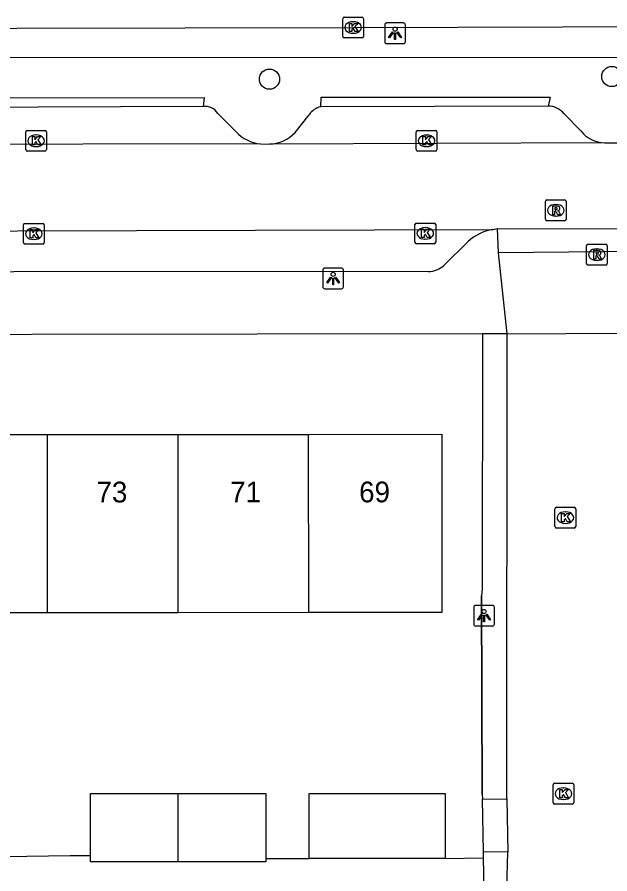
# Model space of a CAD drawing. Extents: x 160732 to 162105, y 387428 to 388479.
# Drawn here: x 161189.64 to 161218.22, y 388299.29 to 388340.61 of the extents above; entities that cross this region are included whole.
import ezdxf

# ---------------------------------------------------------------- set-up
doc = ezdxf.new("R2010")
doc.units = 0
for name, color, linetype in [('IMGEO_Berm_groen', 7, 'Continuous'), ('IMGEO_Boom', 7, 'Continuous'), ('IMGEO_Kolk', 7, 'Continuous'), ('IMGEO_Lichtpunt', 7, 'Continuous'), ('IMGEO_Muur', 7, 'Continuous'), ('IMGEO_Pand', 7, 'Continuous'), ('IMGEO_Pand_nummerreeks', 7, 'Continuous'), ('IMGEO_Parkeervlak_open', 7, 'Continuous'), ('IMGEO_Rijbaan_lokaal_open', 7, 'Continuous'), ('IMGEO_Rijbaan_regionaal_gesloten', 7, 'Continuous'), ('IMGEO_Rioolput', 7, 'Continuous'), ('IMGEO_Voetpad_open', 7, 'Continuous')]:
    doc.layers.add(name, color=color, linetype=linetype)

msp = doc.modelspace()

# ---------------------------------------------------------------- linework, layer by layer
at = {"layer": 'IMGEO_Berm_groen'}
msp.add_lwpolyline([(161164.926, 388337.634), (161165.495, 388337.628), (161167.796, 388338.252), (161171.937, 388338.674), (161271.049, 388338.649)], dxfattribs=at)
at = {"layer": 'IMGEO_Boom'}
for centre in [(161201.81, 388337.617), (161218.319, 388337.745)]:
    msp.add_circle(centre, 0.489, dxfattribs=at)
at = {"layer": 'IMGEO_Kolk'}
for p, q in [((161205.416, 388340.608), (161206.268, 388340.608)), ((161205.341, 388339.682), (161205.341, 388340.534)), ((161205.829, 388340.388), (161205.854, 388340.388)), ((161206.342, 388340.534), (161206.342, 388339.682)), ((161205.852, 388339.828), (161205.827, 388339.828)), ((161206.268, 388339.608), (161205.416, 388339.608)), ((161190.055, 388334.22), (161190.055, 388335.072)), ((161190.13, 388335.146), (161190.982, 388335.146)), ((161190.543, 388334.926), (161190.568, 388334.926)), ((161191.056, 388335.072), (161191.056, 388334.22)), ((161208.886, 388334.218), (161208.886, 388335.07)), ((161208.961, 388335.144), (161209.813, 388335.144)), ((161209.374, 388334.924), (161209.399, 388334.924)), ((161209.887, 388335.07), (161209.887, 388334.218)), ((161190.566, 388334.366), (161190.541, 388334.366)), ((161209.397, 388334.364), (161209.372, 388334.364)), ((161190.982, 388334.146), (161190.13, 388334.146)), ((161209.813, 388334.144), (161208.961, 388334.144)), ((161190.025, 388330.663), (161190.877, 388330.663)), ((161208.898, 388330.679), (161209.75, 388330.679)), ((161189.95, 388329.737), (161189.95, 388330.589)), ((161190.438, 388330.443), (161190.463, 388330.443)), ((161190.951, 388330.589), (161190.951, 388329.737)), ((161208.823, 388329.753), (161208.823, 388330.605)), ((161209.311, 388330.459), (161209.336, 388330.459)), ((161209.824, 388330.605), (161209.824, 388329.753)), ((161190.461, 388329.883), (161190.436, 388329.883)), ((161209.334, 388329.899), (161209.309, 388329.899)), ((161190.877, 388329.663), (161190.025, 388329.663)), ((161209.75, 388329.679), (161208.898, 388329.679)), ((161215.577, 388316.044), (161215.577, 388316.896)), ((161215.652, 388316.97), (161216.504, 388316.97)), ((161216.065, 388316.75), (161216.09, 388316.75)), ((161216.578, 388316.896), (161216.578, 388316.044)), ((161216.088, 388316.19), (161216.063, 388316.19)), ((161216.504, 388315.97), (161215.652, 388315.97)), ((161215.486, 388302.731), (161215.486, 388303.583)), ((161215.561, 388303.657), (161216.413, 388303.657)), ((161215.974, 388303.437), (161215.999, 388303.437)), ((161216.487, 388303.583), (161216.487, 388302.731)), ((161216.413, 388302.657), (161215.561, 388302.657)), ((161215.997, 388302.877), (161215.972, 388302.877))]:
    msp.add_line(p, q, dxfattribs=at)
for points in [[(161205.416, 388340.608), (161206.268, 388340.608)], [(161205.341, 388339.682), (161205.341, 388340.534)], [(161205.662, 388340.308), (161205.785, 388340.308), (161205.785, 388340.157), (161205.915, 388340.308), (161206.079, 388340.308), (161205.933, 388340.157), (161206.086, 388339.908), (161205.934, 388339.908), (161205.849, 388340.072), (161205.785, 388340.005), (161205.785, 388339.908), (161205.662, 388339.908), (161205.662, 388340.308)], [(161206.342, 388340.534), (161206.342, 388339.682)], [(161206.268, 388339.608), (161205.416, 388339.608)], [(161190.055, 388334.22), (161190.055, 388335.072)], [(161190.13, 388335.146), (161190.982, 388335.146)], [(161190.376, 388334.846), (161190.499, 388334.846), (161190.499, 388334.695), (161190.629, 388334.846), (161190.793, 388334.846), (161190.647, 388334.695), (161190.8, 388334.446), (161190.648, 388334.446), (161190.563, 388334.61), (161190.499, 388334.543), (161190.499, 388334.446), (161190.376, 388334.446), (161190.376, 388334.846)], [(161191.056, 388335.072), (161191.056, 388334.22)], [(161208.886, 388334.218), (161208.886, 388335.07)], [(161208.961, 388335.144), (161209.813, 388335.144)], [(161209.207, 388334.844), (161209.33, 388334.844), (161209.33, 388334.693), (161209.46, 388334.844), (161209.624, 388334.844), (161209.478, 388334.693), (161209.631, 388334.444), (161209.479, 388334.444), (161209.394, 388334.608), (161209.33, 388334.541), (161209.33, 388334.444), (161209.207, 388334.444), (161209.207, 388334.844)], [(161209.887, 388335.07), (161209.887, 388334.218)], [(161190.982, 388334.146), (161190.13, 388334.146)], [(161209.813, 388334.144), (161208.961, 388334.144)], [(161190.025, 388330.663), (161190.877, 388330.663)], [(161208.898, 388330.679), (161209.75, 388330.679)], [(161189.95, 388329.737), (161189.95, 388330.589)], [(161190.271, 388330.363), (161190.394, 388330.363), (161190.394, 388330.212), (161190.524, 388330.363), (161190.688, 388330.363), (161190.542, 388330.212), (161190.695, 388329.963), (161190.543, 388329.963), (161190.458, 388330.127), (161190.394, 388330.06), (161190.394, 388329.963), (161190.271, 388329.963), (161190.271, 388330.363)], [(161190.951, 388330.589), (161190.951, 388329.737)], [(161208.823, 388329.753), (161208.823, 388330.605)], [(161209.144, 388330.379), (161209.267, 388330.379), (161209.267, 388330.228), (161209.397, 388330.379), (161209.561, 388330.379), (161209.415, 388330.228), (161209.568, 388329.979), (161209.416, 388329.979), (161209.331, 388330.143), (161209.267, 388330.076), (161209.267, 388329.979), (161209.144, 388329.979), (161209.144, 388330.379)], [(161209.824, 388330.605), (161209.824, 388329.753)], [(161190.877, 388329.663), (161190.025, 388329.663)], [(161209.75, 388329.679), (161208.898, 388329.679)], [(161215.577, 388316.044), (161215.577, 388316.896)], [(161215.652, 388316.97), (161216.504, 388316.97)], [(161215.898, 388316.67), (161216.021, 388316.67), (161216.021, 388316.519), (161216.151, 388316.67), (161216.315, 388316.67), (161216.169, 388316.519), (161216.322, 388316.27), (161216.17, 388316.27), (161216.085, 388316.434), (161216.021, 388316.367), (161216.021, 388316.27), (161215.898, 388316.27), (161215.898, 388316.67)], [(161216.578, 388316.896), (161216.578, 388316.044)], [(161216.504, 388315.97), (161215.652, 388315.97)], [(161215.486, 388302.731), (161215.486, 388303.583)], [(161215.561, 388303.657), (161216.413, 388303.657)], [(161215.807, 388303.357), (161215.93, 388303.357), (161215.93, 388303.206), (161216.06, 388303.357), (161216.224, 388303.357), (161216.078, 388303.206), (161216.231, 388302.957), (161216.079, 388302.957), (161215.994, 388303.121), (161215.93, 388303.054), (161215.93, 388302.957), (161215.807, 388302.957), (161215.807, 388303.357)], [(161216.487, 388303.583), (161216.487, 388302.731)], [(161216.413, 388302.657), (161215.561, 388302.657)]]:
    msp.add_lwpolyline(points, dxfattribs=at)
for centre, start, end in [((161205.418, 388340.532), 91.552, 178.448), ((161205.418, 388340.532), 91.552, 178.448), ((161206.266, 388340.532), 1.552, 88.448), ((161206.266, 388340.532), 1.552, 88.448), ((161205.418, 388339.684), 181.552, 268.448), ((161205.418, 388339.684), 181.552, 268.448), ((161206.266, 388339.684), 271.552, 358.448), ((161206.266, 388339.684), 271.552, 358.448), ((161190.132, 388335.07), 91.552, 178.448), ((161190.132, 388335.07), 91.552, 178.448), ((161190.98, 388335.07), 1.552, 88.448), ((161190.98, 388335.07), 1.552, 88.448), ((161208.963, 388335.068), 91.552, 178.448), ((161208.963, 388335.068), 91.552, 178.448), ((161209.811, 388335.068), 1.552, 88.448), ((161209.811, 388335.068), 1.552, 88.448), ((161190.132, 388334.222), 181.552, 268.448), ((161190.132, 388334.222), 181.552, 268.448), ((161190.98, 388334.222), 271.552, 358.448), ((161190.98, 388334.222), 271.552, 358.448), ((161208.963, 388334.22), 181.552, 268.448), ((161208.963, 388334.22), 181.552, 268.448), ((161209.811, 388334.22), 271.552, 358.448), ((161209.811, 388334.22), 271.552, 358.448), ((161190.027, 388330.587), 91.552, 178.448), ((161190.027, 388330.587), 91.552, 178.448), ((161190.875, 388330.587), 1.552, 88.448), ((161190.875, 388330.587), 1.552, 88.448), ((161208.9, 388330.603), 91.552, 178.448), ((161208.9, 388330.603), 91.552, 178.448), ((161209.748, 388330.603), 1.552, 88.448), ((161209.748, 388330.603), 1.552, 88.448), ((161190.027, 388329.739), 181.552, 268.448), ((161190.027, 388329.739), 181.552, 268.448), ((161190.875, 388329.739), 271.552, 358.448), ((161190.875, 388329.739), 271.552, 358.448), ((161208.9, 388329.755), 181.552, 268.448), ((161208.9, 388329.755), 181.552, 268.448), ((161209.748, 388329.755), 271.552, 358.448), ((161209.748, 388329.755), 271.552, 358.448), ((161215.654, 388316.894), 91.552, 178.448), ((161215.654, 388316.894), 91.552, 178.448), ((161216.502, 388316.894), 1.552, 88.448), ((161216.502, 388316.894), 1.552, 88.448), ((161215.654, 388316.046), 181.552, 268.448), ((161215.654, 388316.046), 181.552, 268.448), ((161216.502, 388316.046), 271.552, 358.448), ((161216.502, 388316.046), 271.552, 358.448), ((161215.563, 388303.581), 91.552, 178.448), ((161215.563, 388303.581), 91.552, 178.448), ((161216.411, 388303.581), 1.552, 88.448), ((161216.411, 388303.581), 1.552, 88.448), ((161215.563, 388302.733), 181.552, 268.448), ((161215.563, 388302.733), 181.552, 268.448), ((161216.411, 388302.733), 271.552, 358.448), ((161216.411, 388302.733), 271.552, 358.448)]:
    msp.add_arc(centre, 0.0765, start, end, dxfattribs=at)
for centre, major_axis, ratio, start_param, end_param in [((161205.828, 388340.108), (-0.387, 0.002), 0.722429, 4.712389, 7.853982), ((161205.853, 388340.108), (-0.39, 0.002), 0.717154, 1.570796, 4.712389), ((161190.542, 388334.646), (-0.387, 0.002), 0.722429, 4.712389, 7.853982), ((161190.567, 388334.646), (-0.39, 0.002), 0.717154, 1.570796, 4.712389), ((161209.373, 388334.644), (-0.387, 0.002), 0.722429, 4.712389, 7.853982), ((161209.398, 388334.644), (-0.39, 0.002), 0.717154, 1.570796, 4.712389), ((161190.437, 388330.163), (-0.387, 0.002), 0.722429, 4.712389, 7.853982), ((161190.462, 388330.163), (-0.39, 0.002), 0.717154, 1.570796, 4.712389), ((161209.31, 388330.179), (-0.387, 0.002), 0.722429, 4.712389, 7.853982), ((161209.335, 388330.179), (-0.39, 0.002), 0.717154, 1.570796, 4.712389), ((161216.064, 388316.47), (-0.387, 0.002), 0.722429, 4.712389, 7.853982), ((161216.089, 388316.47), (-0.39, 0.002), 0.717154, 1.570796, 4.712389), ((161215.973, 388303.157), (-0.387, 0.002), 0.722429, 4.712389, 7.853982), ((161215.998, 388303.157), (-0.39, 0.002), 0.717154, 1.570796, 4.712389)]:
    msp.add_ellipse(centre, major_axis=major_axis, ratio=ratio, start_param=start_param, end_param=end_param, dxfattribs=at)
at = {"layer": 'IMGEO_Lichtpunt'}
for p, q in [((161207.369, 388340.231), (161207.369, 388339.424)), ((161207.369, 388340.231), (161207.369, 388339.424)), ((161208.271, 388340.326), (161207.463, 388340.326)), ((161208.271, 388340.326), (161207.463, 388340.326)), ((161208.365, 388339.424), (161208.365, 388340.231)), ((161208.365, 388339.424), (161208.365, 388340.231)), ((161207.463, 388339.33), (161208.271, 388339.33)), ((161207.463, 388339.33), (161208.271, 388339.33)), ((161204.381, 388328.409), (161204.381, 388327.602)), ((161204.381, 388328.409), (161204.381, 388327.602)), ((161205.283, 388328.504), (161204.475, 388328.504)), ((161205.283, 388328.504), (161204.475, 388328.504)), ((161205.377, 388327.602), (161205.377, 388328.409)), ((161205.377, 388327.602), (161205.377, 388328.409)), ((161204.475, 388327.508), (161205.283, 388327.508)), ((161204.475, 388327.508), (161205.283, 388327.508)), ((161211.659, 388312.145), (161211.659, 388311.338)), ((161211.659, 388312.145), (161211.659, 388311.338)), ((161212.561, 388312.24), (161211.753, 388312.24)), ((161212.561, 388312.24), (161211.753, 388312.24)), ((161212.655, 388311.338), (161212.655, 388312.145)), ((161212.655, 388311.338), (161212.655, 388312.145)), ((161211.753, 388311.244), (161212.561, 388311.244)), ((161211.753, 388311.244), (161212.561, 388311.244))]:
    msp.add_line(p, q, dxfattribs=at)
for points in [[(161207.743, 388339.895), (161207.782, 388339.867), (161207.594, 388339.605), (161207.556, 388339.632), (161207.743, 388339.895)], [(161207.845, 388339.847), (161207.892, 388339.847), (161207.892, 388339.525), (161207.845, 388339.525), (161207.845, 388339.847)], [(161207.955, 388339.867), (161207.993, 388339.894), (161208.18, 388339.632), (161208.141, 388339.604), (161207.955, 388339.867)], [(161204.755, 388328.073), (161204.794, 388328.045), (161204.606, 388327.783), (161204.568, 388327.81), (161204.755, 388328.073)], [(161204.857, 388328.025), (161204.904, 388328.025), (161204.904, 388327.703), (161204.857, 388327.703), (161204.857, 388328.025)], [(161204.967, 388328.045), (161205.005, 388328.072), (161205.192, 388327.81), (161205.153, 388327.782), (161204.967, 388328.045)], [(161212.033, 388311.809), (161212.072, 388311.781), (161211.884, 388311.519), (161211.846, 388311.546), (161212.033, 388311.809)], [(161212.135, 388311.761), (161212.182, 388311.761), (161212.182, 388311.439), (161212.135, 388311.439), (161212.135, 388311.761)], [(161212.245, 388311.781), (161212.283, 388311.808), (161212.47, 388311.546), (161212.431, 388311.518), (161212.245, 388311.781)]]:
    msp.add_lwpolyline(points, dxfattribs=at)
for centre in [(161207.868, 388340.029), (161204.88, 388328.207), (161212.158, 388311.943)]:
    msp.add_circle(centre, 0.0994, dxfattribs=at)
for centre, start, end in [((161207.463, 388340.231), 90, 180), ((161207.463, 388340.231), 90, 180), ((161208.271, 388340.231), 0, 90), ((161208.271, 388340.231), 0, 90), ((161207.463, 388339.424), 180, 270), ((161207.463, 388339.424), 180, 270), ((161208.271, 388339.424), 270, 0), ((161208.271, 388339.424), 270, 360), ((161204.475, 388328.409), 90, 180), ((161204.475, 388328.409), 90, 180), ((161205.283, 388328.409), 0, 90), ((161205.283, 388328.409), 0, 90), ((161204.475, 388327.602), 180, 270), ((161204.475, 388327.602), 180, 270), ((161205.283, 388327.602), 270, 0), ((161205.283, 388327.602), 270, 360), ((161211.753, 388312.145), 90, 180), ((161211.753, 388312.145), 90, 180), ((161212.561, 388312.145), 0, 90), ((161212.561, 388312.145), 0, 90), ((161211.753, 388311.338), 180, 270), ((161211.753, 388311.338), 180, 270), ((161212.561, 388311.338), 270, 0), ((161212.561, 388311.338), 270, 360)]:
    msp.add_arc(centre, 0.0946, start, end, dxfattribs=at)
at = {"layer": 'IMGEO_Muur'}
msp.add_lwpolyline([(161212.066, 388303.128), (161212.04, 388312.692)], dxfattribs=at)
at = {"layer": 'IMGEO_Pand'}
for points in [[(161184.805, 388320.477), (161191.1, 388320.48)], [(161191.1, 388320.48), (161197.385, 388320.483)], [(161191.104, 388311.882), (161191.1, 388320.48)], [(161197.385, 388320.483), (161203.68, 388320.486)], [(161197.385, 388320.483), (161197.389, 388311.885)], [(161203.68, 388320.486), (161210.123, 388320.489), (161210.127, 388311.891), (161203.684, 388311.888)], [(161203.68, 388320.486), (161203.684, 388311.888)], [(161191.104, 388311.882), (161184.809, 388311.879)], [(161197.389, 388311.885), (161191.104, 388311.882)], [(161203.684, 388311.888), (161197.389, 388311.885)], [(161193.181, 388300.168), (161193.181, 388303.16), (161197.393, 388303.16)], [(161197.393, 388303.16), (161197.395, 388299.945), (161197.395, 388299.865)], [(161197.393, 388303.16), (161201.64, 388303.16), (161201.64, 388300.028)], [(161203.725, 388300.028), (161203.726, 388303.163), (161210.275, 388303.161), (161210.274, 388300.355), (161210.274, 388300.026)], [(161197.395, 388299.865), (161193.181, 388299.865), (161193.181, 388299.954), (161193.181, 388300.168)], [(161201.64, 388300.028), (161201.64, 388299.935), (161201.64, 388299.865), (161197.395, 388299.865)], [(161210.274, 388300.026), (161203.725, 388300.028)]]:
    msp.add_lwpolyline(points, dxfattribs=at)
at = {"layer": 'IMGEO_Parkeervlak_open'}
for points in [[(161199.322, 388335.961), (161200.201, 388335.076)], [(161203.049, 388335.052), (161203.723, 388335.899)], [(161216.006, 388335.958), (161216.816, 388335.127)]]:
    msp.add_lwpolyline(points, dxfattribs=at)
for centre, radius, start, end in [((161198.688, 388335.546), 0.758, 33.2218, 95.7325), ((161204.482, 388335.397), 0.91, 102.7168, 146.5349), ((161215.22, 388335.293), 1.029, 40.2285, 88.1732), ((161201.584, 388336.396), 1.912, 223.6644, 263.5979), ((161201.767, 388336.229), 1.74, 271.3491, 317.4553), ((161218.038, 388336.103), 1.564, 218.6197, 267.9361)]:
    msp.add_arc(centre, radius, start, end, dxfattribs=at)
at = {"layer": 'IMGEO_Rijbaan_lokaal_open'}
for points in [[(161201.371, 388334.496), (161184.248, 388334.465)], [(161201.371, 388334.496), (161201.808, 388334.489)], [(161217.982, 388334.54), (161201.808, 388334.489)], [(161217.982, 388334.54), (161218.1, 388334.54), (161218.554, 388334.542)], [(161166.734, 388330.234), (161212.576, 388330.373)], [(161212.576, 388330.373), (161212.805, 388330.422)], [(161212.805, 388330.422), (161219.581, 388330.406)], [(161213.262, 388302.901), (161213.266, 388325.335)], [(161213.266, 388325.335), (161218.95, 388325.365)], [(161213.262, 388302.901), (161213.296, 388300.344)], [(161213.249, 388298.56), (161213.296, 388300.344)]]:
    msp.add_lwpolyline(points, dxfattribs=at)
at = {"layer": 'IMGEO_Rijbaan_regionaal_gesloten'}
msp.add_lwpolyline([(161167.265, 388340.112), (161173.327, 388340.124), (161173.379, 388340.049), (161205.842, 388340.108), (161251.276, 388340.25)], dxfattribs=at)
at = {"layer": 'IMGEO_Rioolput'}
for p, q in [((161215.116, 388330.866), (161215.116, 388331.718)), ((161215.191, 388331.792), (161216.043, 388331.792)), ((161215.604, 388331.572), (161215.629, 388331.572)), ((161216.117, 388331.718), (161216.117, 388330.866)), ((161216.043, 388330.792), (161215.191, 388330.792)), ((161215.627, 388331.012), (161215.602, 388331.012)), ((161217.096, 388328.727), (161217.096, 388329.579)), ((161217.171, 388329.653), (161218.023, 388329.653)), ((161217.584, 388329.433), (161217.609, 388329.433)), ((161218.097, 388329.579), (161218.097, 388328.727)), ((161218.023, 388328.653), (161217.171, 388328.653)), ((161217.607, 388328.873), (161217.582, 388328.873))]:
    msp.add_line(p, q, dxfattribs=at)
for points in [[(161215.116, 388330.866), (161215.116, 388331.718)], [(161215.191, 388331.792), (161216.043, 388331.792)], [(161215.705, 388331.49), (161215.453, 388331.492), (161215.453, 388331.092)], [(161216.117, 388331.718), (161216.117, 388330.866)], [(161215.453, 388331.092), (161215.577, 388331.092), (161215.577, 388331.254), (161215.588, 388331.254)], [(161215.631, 388331.411), (161215.577, 388331.411), (161215.577, 388331.33)], [(161215.577, 388331.33), (161215.629, 388331.33)], [(161215.635, 388331.225), (161215.706, 388331.092), (161215.846, 388331.092), (161215.781, 388331.218)], [(161216.043, 388330.792), (161215.191, 388330.792)], [(161217.096, 388328.727), (161217.096, 388329.579)], [(161217.171, 388329.653), (161218.023, 388329.653)], [(161218.097, 388329.579), (161218.097, 388328.727)], [(161217.685, 388329.351), (161217.433, 388329.353), (161217.433, 388328.953)], [(161217.433, 388328.953), (161217.557, 388328.953), (161217.557, 388329.115), (161217.568, 388329.115)], [(161217.611, 388329.272), (161217.557, 388329.272), (161217.557, 388329.191)], [(161217.557, 388329.191), (161217.609, 388329.191)], [(161217.615, 388329.086), (161217.686, 388328.953), (161217.826, 388328.953), (161217.761, 388329.079)], [(161218.023, 388328.653), (161217.171, 388328.653)]]:
    msp.add_lwpolyline(points, dxfattribs=at)
for centre, radius, start, end in [((161215.193, 388331.716), 0.0765, 91.552, 178.448), ((161215.193, 388331.716), 0.0765, 91.552, 178.448), ((161215.704, 388331.38), 0.109, 350.3612, 89.416), ((161216.041, 388331.716), 0.0765, 1.552, 88.448), ((161216.041, 388331.716), 0.0765, 1.552, 88.448), ((161215.587, 388331.201), 0.0533, 26.0293, 88.6989), ((161215.613, 388331.519), 0.19, 274.7715, 282.9687), ((161215.637, 388331.315), 0.0964, 77.0061, 93.1865), ((161215.651, 388331.372), 0.0378, 276.6634, 79.6772), ((161215.702, 388331.38), 0.112, 277.5842, 350.9817), ((161215.686, 388331.165), 0.108, 29.5134, 73.7905), ((161215.193, 388330.868), 0.0765, 181.552, 268.448), ((161215.193, 388330.868), 0.0765, 181.552, 268.448), ((161216.041, 388330.868), 0.0765, 271.552, 358.448), ((161216.041, 388330.868), 0.0765, 271.552, 358.448), ((161217.173, 388329.577), 0.0765, 91.552, 178.448), ((161217.173, 388329.577), 0.0765, 91.552, 178.448), ((161218.021, 388329.577), 0.0765, 1.552, 88.448), ((161218.021, 388329.577), 0.0765, 1.552, 88.448), ((161217.567, 388329.062), 0.0533, 26.0293, 88.6989), ((161217.593, 388329.38), 0.19, 274.7715, 282.9687), ((161217.617, 388329.176), 0.0964, 77.0061, 93.1865), ((161217.631, 388329.233), 0.0378, 276.6634, 79.6772), ((161217.684, 388329.241), 0.109, 350.3612, 89.416), ((161217.682, 388329.241), 0.112, 277.5842, 350.9817), ((161217.666, 388329.026), 0.108, 29.5134, 73.7905), ((161217.173, 388328.729), 0.0765, 181.552, 268.448), ((161217.173, 388328.729), 0.0765, 181.552, 268.448), ((161218.021, 388328.729), 0.0765, 271.552, 358.448), ((161218.021, 388328.729), 0.0765, 271.552, 358.448)]:
    msp.add_arc(centre, radius, start, end, dxfattribs=at)
for centre, major_axis, ratio, start_param, end_param in [((161215.603, 388331.292), (-0.387, 0.002), 0.722429, 4.712389, 7.853982), ((161215.628, 388331.292), (-0.39, 0.002), 0.717154, 1.570796, 4.712389), ((161217.583, 388329.153), (-0.387, 0.002), 0.722429, 4.712389, 7.853982), ((161217.608, 388329.153), (-0.39, 0.002), 0.717154, 1.570796, 4.712389)]:
    msp.add_ellipse(centre, major_axis=major_axis, ratio=ratio, start_param=start_param, end_param=end_param, dxfattribs=at)
at = {"layer": 'IMGEO_Voetpad_open'}
for points in [[(161186.643, 388336.246), (161186.615, 388336.717), (161198.656, 388336.738), (161198.612, 388336.3)], [(161204.282, 388336.285), (161204.295, 388336.744), (161215.337, 388336.75), (161215.253, 388336.322)], [(161198.612, 388336.3), (161186.643, 388336.246)], [(161215.253, 388336.322), (161204.282, 388336.285)], [(161212.848, 388329.249), (161212.805, 388330.422)], [(161219.581, 388330.406), (161219.611, 388329.303), (161212.848, 388329.249)], [(161211.383, 388329.784), (161210.22, 388328.638)], [(161213.266, 388325.335), (161212.848, 388329.249)], [(161209.479, 388328.338), (161169.474, 388328.314)], [(161212.082, 388325.336), (161168.595, 388325.274)], [(161212.082, 388325.336), (161212.058, 388313.052), (161212.04, 388312.692), (161212.066, 388303.128), (161212.077, 388302.894)], [(161213.266, 388325.335), (161212.082, 388325.336)], [(161212.077, 388302.894), (161213.262, 388302.901)], [(161212.128, 388300.348), (161212.077, 388302.894)], [(161189.069, 388300.132), (161192.204, 388300.168), (161193.181, 388300.168)], [(161210.274, 388300.026), (161212.134, 388300.063)], [(161213.296, 388300.344), (161212.128, 388300.348)], [(161212.134, 388300.063), (161212.128, 388300.348)], [(161212.164, 388298.546), (161212.134, 388300.063)], [(161201.64, 388300.028), (161203.725, 388300.028)]]:
    msp.add_lwpolyline(points, dxfattribs=at)
for centre, radius, start, end in [((161212.975, 388328.063), 2.344, 99.7894, 132.763), ((161209.441, 388329.496), 1.159, 271.8628, 312.2191)]:
    msp.add_arc(centre, radius, start, end, dxfattribs=at)

# ---------------------------------------------------------------- texts
at = {"layer": 'IMGEO_Pand_nummerreeks'}
for s, p in [('73', (161193.469, 388317.202)), ('71', (161199.914, 388317.205)), ('69', (161206.133, 388317.208))]:
    msp.add_text(s, height=1, rotation=0.0271, dxfattribs=at).set_placement(p)

doc.saveas('drawing.dxf')
